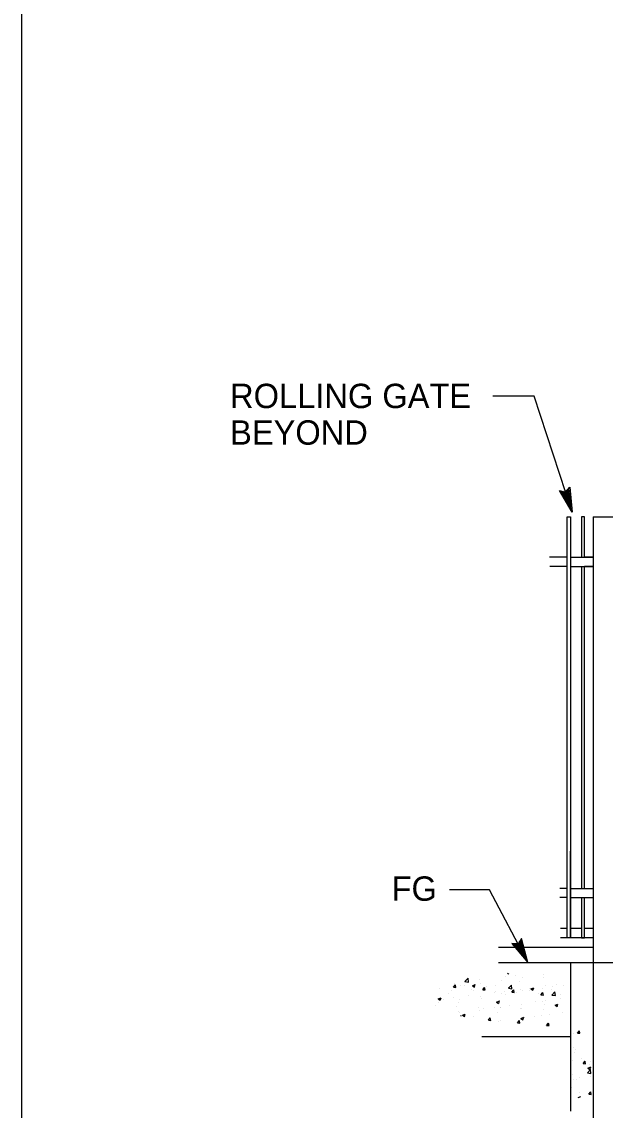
# Model space of a CAD drawing. Extents: x 6710407 to 6714861, y 1868090 to 1871317.
# Drawn here: x 6711433.8 to 6711577.3, y 1869297 to 1869564.9 of the extents above; entities that cross this region are included whole.
import ezdxf

# ---------------------------------------------------------------- set-up
doc = ezdxf.new("R2010")
doc.units = 0
for name, color, linetype in [('Erosion C (Lv35)', 7, 'Continuous'), ('G-MARK', 7, 'Continuous'), ('G-TEXT', 7, 'Continuous'), ('G-TTLB-VIEW', 7, 'Continuous'), ('Nongeo Data(60)', 7, 'Continuous')]:
    doc.layers.add(name, color=color, linetype=linetype)

# ---------------------------------------------------------------- blocks, each defined once
blk = doc.blocks.new('SC8415')
at = {"layer": 'Erosion C (Lv35)'}
for p, q in [((-1.69606, 1.76963), (-1.69579, 1.76945)), ((-1.69579, 1.76945), (-1.69573, 1.76963)), ((-1.69408, 1.76913), (-1.69408, 1.76913)), ((-1.68715, 1.76926), (-1.68715, 1.76926)), ((-1.70955, 1.76614), (-1.70906, 1.76672)), ((-1.70943, 1.76711), (-1.70943, 1.76711)), ((-1.70894, 1.76609), (-1.70906, 1.76672)), ((-1.70791, 1.76649), (-1.70791, 1.76649)), ((-1.70689, 1.76745), (-1.70689, 1.76745)), ((-1.70672, 1.76656), (-1.70672, 1.76656)), ((-1.70669, 1.76754), (-1.7059, 1.76836)), ((-1.70669, 1.76754), (-1.70579, 1.7674)), ((-1.70579, 1.7674), (-1.7059, 1.76836)), ((-1.70484, 1.76651), (-1.70412, 1.76679)), ((-1.70484, 1.76651), (-1.70433, 1.76617)), ((-1.70433, 1.76617), (-1.70412, 1.76679)), ((-1.70304, 1.76795), (-1.70304, 1.76795)), ((-1.70278, 1.76714), (-1.70278, 1.76714)), ((-1.69901, 1.76659), (-1.69901, 1.76659)), ((-1.6975, 1.7679), (-1.6975, 1.7679)), ((-1.69662, 1.7688), (-1.69662, 1.7688)), ((-1.69585, 1.76586), (-1.69506, 1.76668)), ((-1.69494, 1.76572), (-1.69506, 1.76668)), ((-1.69309, 1.7676), (-1.69309, 1.7676)), ((-1.69228, 1.76861), (-1.69228, 1.76861)), ((-1.68716, 1.76862), (-1.68716, 1.76862)), ((-1.68649, 1.76648), (-1.68649, 1.76648)), ((-1.68473, 1.76639), (-1.68473, 1.76639)), ((-1.68394, 1.76681), (-1.68394, 1.76681)), ((-1.682, 1.76664), (-1.682, 1.76664)), ((-1.71312, 1.76577), (-1.71312, 1.76577)), ((-1.71086, 1.76455), (-1.71086, 1.76455)), ((-1.71, 1.76543), (-1.71, 1.76543)), ((-1.70955, 1.76614), (-1.70894, 1.76608)), ((-1.70571, 1.76395), (-1.70571, 1.76395)), ((-1.70494, 1.76557), (-1.70494, 1.76557)), ((-1.70458, 1.7652), (-1.70458, 1.7652)), ((-1.7029, 1.76375), (-1.7029, 1.76375)), ((-1.70226, 1.7655), (-1.70177, 1.76608)), ((-1.70226, 1.7655), (-1.70165, 1.76545)), ((-1.70165, 1.76545), (-1.70177, 1.76609)), ((-1.7013, 1.76633), (-1.7013, 1.76633)), ((-1.6993, 1.76479), (-1.6993, 1.76479)), ((-1.69916, 1.76497), (-1.69916, 1.76497)), ((-1.69762, 1.76452), (-1.69762, 1.76452)), ((-1.69675, 1.76513), (-1.69675, 1.76513)), ((-1.69658, 1.76435), (-1.69658, 1.76435)), ((-1.69588, 1.7661), (-1.69588, 1.7661)), ((-1.69585, 1.76586), (-1.69494, 1.76572)), ((-1.69497, 1.76486), (-1.69449, 1.76545)), ((-1.69497, 1.76486), (-1.69437, 1.76481)), ((-1.69437, 1.76481), (-1.69448, 1.76545)), ((-1.69373, 1.76474), (-1.69373, 1.76474)), ((-1.6929, 1.76563), (-1.6929, 1.76563)), ((-1.69241, 1.76523), (-1.69241, 1.76523)), ((-1.69065, 1.76537), (-1.69065, 1.76537)), ((-1.69045, 1.76587), (-1.69045, 1.76587)), ((-1.69023, 1.7657), (-1.68952, 1.76597)), ((-1.69023, 1.7657), (-1.68973, 1.76536)), ((-1.68973, 1.76536), (-1.68952, 1.76597)), ((-1.68831, 1.76451), (-1.68831, 1.76451)), ((-1.68769, 1.76423), (-1.6872, 1.76481)), ((-1.68769, 1.76423), (-1.68708, 1.76417)), ((-1.68727, 1.76588), (-1.68727, 1.76588)), ((-1.68708, 1.76417), (-1.6872, 1.76481)), ((-1.68503, 1.76565), (-1.68503, 1.76565)), ((-1.685, 1.76418), (-1.68421, 1.765)), ((-1.685, 1.76418), (-1.6841, 1.76404)), ((-1.6841, 1.76404), (-1.68421, 1.765)), ((-1.68289, 1.76428), (-1.68289, 1.76428)), ((-1.71417, 1.76163), (-1.71417, 1.76163)), ((-1.71337, 1.76324), (-1.71266, 1.76351)), ((-1.71337, 1.76324), (-1.71287, 1.7629)), ((-1.71325, 1.76239), (-1.71325, 1.76239)), ((-1.71287, 1.7629), (-1.71266, 1.76351)), ((-1.7121, 1.7631), (-1.7121, 1.7631)), ((-1.70956, 1.76344), (-1.70956, 1.76344)), ((-1.70874, 1.7614), (-1.70874, 1.7614)), ((-1.70843, 1.76232), (-1.70843, 1.76232)), ((-1.70803, 1.7631), (-1.70803, 1.7631)), ((-1.70332, 1.76117), (-1.70332, 1.76117)), ((-1.7025, 1.76334), (-1.7025, 1.76334)), ((-1.69943, 1.76112), (-1.69943, 1.76112)), ((-1.69877, 1.76242), (-1.69806, 1.7627)), ((-1.69877, 1.76242), (-1.69827, 1.76208)), ((-1.69826, 1.76208), (-1.69806, 1.7627)), ((-1.6979, 1.76094), (-1.6979, 1.76094)), ((-1.69775, 1.76113), (-1.69775, 1.76113)), ((-1.69558, 1.76162), (-1.69558, 1.76162)), ((-1.69253, 1.76185), (-1.69253, 1.76185)), ((-1.68916, 1.76247), (-1.68916, 1.76247)), ((-1.6874, 1.7625), (-1.6874, 1.7625)), ((-1.68677, 1.76182), (-1.68677, 1.76182)), ((-1.68662, 1.7628), (-1.68662, 1.7628)), ((-1.68417, 1.76161), (-1.68346, 1.76188)), ((-1.68417, 1.76161), (-1.68366, 1.76127)), ((-1.68366, 1.76127), (-1.68346, 1.76188)), ((-1.68277, 1.76331), (-1.68277, 1.76331)), ((-1.70839, 1.75994), (-1.70839, 1.75994)), ((-1.70815, 1.75972), (-1.70815, 1.75972)), ((-1.70775, 1.75896), (-1.70765, 1.75908)), ((-1.70762, 1.7589), (-1.70765, 1.75908)), ((-1.70731, 1.75915), (-1.7066, 1.75942)), ((-1.70731, 1.75915), (-1.7068, 1.75881)), ((-1.7068, 1.75881), (-1.7066, 1.75942)), ((-1.70455, 1.75876), (-1.70455, 1.75876)), ((-1.70302, 1.76037), (-1.70302, 1.76037)), ((-1.70197, 1.76078), (-1.70197, 1.76078)), ((-1.70085, 1.75786), (-1.70036, 1.75844)), ((-1.70024, 1.75781), (-1.70036, 1.75844)), ((-1.69862, 1.75978), (-1.69862, 1.75978)), ((-1.69271, 1.75833), (-1.692, 1.75861)), ((-1.69271, 1.75833), (-1.6922, 1.75799)), ((-1.6927, 1.7608), (-1.6927, 1.7608)), ((-1.69265, 1.75847), (-1.69265, 1.75847)), ((-1.69247, 1.76071), (-1.69247, 1.76071)), ((-1.6922, 1.75799), (-1.69199, 1.75861)), ((-1.69183, 1.75846), (-1.69183, 1.75846)), ((-1.68929, 1.7588), (-1.68929, 1.7588)), ((-1.68752, 1.75912), (-1.68752, 1.75912)), ((-1.68705, 1.76048), (-1.68705, 1.76048)), ((-1.68544, 1.7593), (-1.68544, 1.7593)), ((-1.68224, 1.75988), (-1.68224, 1.75988)), ((-1.70085, 1.75786), (-1.70025, 1.7578)), ((-1.69825, 1.75762), (-1.69825, 1.75762)), ((-1.69787, 1.75775), (-1.69787, 1.75775)), ((-1.69357, 1.75722), (-1.69308, 1.7578)), ((-1.69357, 1.75722), (-1.69296, 1.75717)), ((-1.69296, 1.75717), (-1.69307, 1.75781)), ((-1.68628, 1.75658), (-1.68579, 1.75717)), ((-1.68628, 1.75658), (-1.68567, 1.75653)), ((-1.68567, 1.75653), (-1.68579, 1.75717))]:
    blk.add_line(p, q, dxfattribs=at)

msp = doc.modelspace()

# ---------------------------------------------------------------- linework, layer by layer
at = {"layer": 'G-MARK'}
for p, q in [((6711559.79, 1869472.72), (6711549.66, 1869472.72)), ((6711569.17, 1869444.2), (6711559.79, 1869472.72)), ((6711548.79, 1869351.26), (6711538.99, 1869351.26)), ((6711558.3, 1869333.31), (6711548.79, 1869351.26))]:
    msp.add_line(p, q, dxfattribs=at)
at = {"layer": 'G-TEXT'}
for p, q in [((6711569.17, 1869444.2), (6711566.03, 1869449.48)), ((6711566.03, 1869449.48), (6711566.03, 1869449.48)), ((6711566.03, 1869449.48), (6711567.55, 1869449.14)), ((6711568.73, 1869445.52), (6711566.45, 1869449.37)), ((6711568.31, 1869446.82), (6711566.83, 1869449.31)), ((6711567.55, 1869449.14), (6711568.57, 1869450.31)), ((6711567.76, 1869449.39), (6711567.88, 1869448.13)), ((6711568.03, 1869449.66), (6711568.31, 1869446.82)), ((6711568.3, 1869450), (6711568.74, 1869445.51)), ((6711568.57, 1869450.31), (6711568.57, 1869450.31)), ((6711568.57, 1869450.31), (6711569.17, 1869444.2)), ((6711567.88, 1869448.13), (6711567.25, 1869449.2)), ((6711569.17, 1869444.2), (6711569.17, 1869444.2)), ((6711555.87, 1869337.91), (6711554.31, 1869337.99)), ((6711554.31, 1869337.99), (6711554.31, 1869337.99)), ((6711554.31, 1869337.99), (6711558.3, 1869333.31)), ((6711554.72, 1869337.96), (6711557.66, 1869334.53)), ((6711555.15, 1869337.92), (6711557.01, 1869335.75)), ((6711555.54, 1869337.93), (6711556.36, 1869336.97)), ((6711556.67, 1869339.24), (6711555.87, 1869337.91)), ((6711556.36, 1869336.97), (6711556.03, 1869338.17)), ((6711557.01, 1869335.75), (6711556.24, 1869338.54)), ((6711557.65, 1869334.54), (6711556.46, 1869338.86)), ((6711558.3, 1869333.31), (6711556.67, 1869339.24)), ((6711556.67, 1869339.24), (6711556.67, 1869339.24)), ((6711558.3, 1869333.31), (6711558.3, 1869333.31))]:
    msp.add_line(p, q, dxfattribs=at)
at = {"layer": 'G-TTLB-VIEW'}
msp.add_lwpolyline([(6711433.78, 1870605.06), (6713227.53, 1870605.06), (6713227.53, 1869155.06), (6711433.78, 1869155.06)], close=True, dxfattribs=at)
at = {"layer": 'Nongeo Data(60)'}
for p, q in [((6711574.34, 1869443.04), (6711574.34, 1869383.61)), ((6711574.34, 1869443.04), (6711580.63, 1869443.04)), ((6711577.11, 1869443.04), (6711577.11, 1869443.04)), ((6711567.96, 1869433.14), (6711563.55, 1869433.14)), ((6711567.96, 1869430.85), (6711563.65, 1869430.85)), ((6711568.72, 1869433.14), (6711574.34, 1869433.14)), ((6711568.72, 1869430.85), (6711574.34, 1869430.85)), ((6711574.34, 1869433.14), (6711572.21, 1869433.14)), ((6711574.34, 1869430.85), (6711572.21, 1869430.85)), ((6711574.34, 1869383.61), (6711574.34, 1869289.73)), ((6711568.72, 1869339.41), (6711568.72, 1869360.75)), ((6711567.96, 1869351.6), (6711566.13, 1869351.6)), ((6711568.72, 1869351.6), (6711574.34, 1869351.6)), ((6711567.96, 1869349.32), (6711566.13, 1869349.32)), ((6711568.72, 1869349.32), (6711574.34, 1869349.32)), ((6711567.96, 1869341.7), (6711566.27, 1869341.7)), ((6711571.45, 1869341.7), (6711568.72, 1869341.7)), ((6711574.34, 1869341.7), (6711572.21, 1869341.7)), ((6711551.08, 1869337.14), (6711574.34, 1869337.14)), ((6711567.96, 1869339.41), (6711566.31, 1869339.41)), ((6711572.21, 1869339.41), (6711567.96, 1869339.41)), ((6711574.34, 1869339.41), (6711572.21, 1869339.41)), ((6711551.08, 1869333.31), (6711788.71, 1869333.31)), ((6711568.72, 1869333.31), (6711568.72, 1869296.74)), ((6711568.84, 1869315.49), (6711568.84, 1869315.49)), ((6711569.57, 1869315.79), (6711569.57, 1869315.79)), ((6711570.46, 1869315.98), (6711570.94, 1869316.56)), ((6711570.46, 1869315.98), (6711571.06, 1869315.93)), ((6711571.06, 1869315.93), (6711570.94, 1869316.56)), ((6711568.72, 1869315.03), (6711546.96, 1869315.03)), ((6711569.45, 1869312.46), (6711569.45, 1869312.46)), ((6711569.72, 1869311.3), (6711569.72, 1869311.3)), ((6711570, 1869312.04), (6711570, 1869312.04)), ((6711569.32, 1869309.13), (6711569.32, 1869309.13)), ((6711571.44, 1869309.64), (6711571.44, 1869309.64)), ((6711571.85, 1869308.46), (6711572.33, 1869309.04)), ((6711571.85, 1869308.46), (6711572.45, 1869308.41)), ((6711572.12, 1869309.11), (6711572.12, 1869309.11)), ((6711572.45, 1869308.41), (6711572.33, 1869309.04)), ((6711573.03, 1869307.37), (6711573.73, 1869307.64)), ((6711573.03, 1869307.37), (6711573.53, 1869307.04)), ((6711573.53, 1869307.04), (6711573.73, 1869307.64)), ((6711573.55, 1869308.3), (6711573.55, 1869308.3)), ((6711573.68, 1869308.93), (6711573.68, 1869308.93)), ((6711569.2, 1869305.8), (6711569.2, 1869305.8)), ((6711571.05, 1869304.98), (6711571.05, 1869304.98)), ((6711572.9, 1869306.2), (6711573.67, 1869307.01)), ((6711572.9, 1869306.2), (6711573.78, 1869306.06)), ((6711573.56, 1869305.31), (6711573.56, 1869305.31)), ((6711573.79, 1869306.07), (6711573.68, 1869307.01)), ((6711569.08, 1869302.47), (6711569.08, 1869302.47)), ((6711569.45, 1869304.56), (6711569.45, 1869304.56)), ((6711570.11, 1869304.61), (6711570.11, 1869304.61)), ((6711570.6, 1869300.12), (6711571.3, 1869300.39)), ((6711570.92, 1869301.37), (6711570.92, 1869301.37)), ((6711573.24, 1869300.94), (6711573.72, 1869301.51)), ((6711573.24, 1869300.94), (6711573.83, 1869300.89)), ((6711573.83, 1869300.89), (6711573.72, 1869301.52))]:
    msp.add_line(p, q, dxfattribs=at)
msp.add_lwpolyline([(6711568.72, 1869339.41), (6711567.96, 1869339.41), (6711567.96, 1869443.04), (6711568.72, 1869443.04)], close=True, dxfattribs=at)
for points in [[(6711572.21, 1869433.14), (6711572.21, 1869443.04), (6711571.45, 1869443.04), (6711571.45, 1869433.14)], [(6711571.45, 1869430.85), (6711571.45, 1869383.61)], [(6711572.21, 1869383.61), (6711572.21, 1869430.85)], [(6711571.45, 1869383.61), (6711571.45, 1869351.6)], [(6711572.21, 1869351.6), (6711572.21, 1869383.61)], [(6711571.45, 1869349.32), (6711571.45, 1869339.41)], [(6711571.45, 1869339.41), (6711572.21, 1869339.41), (6711572.21, 1869349.32)]]:
    msp.add_lwpolyline(points, dxfattribs=at)

# ---------------------------------------------------------------- block references
at = {"layer": 'Nongeo Data(60)', "xscale": 984.251968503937, "yscale": 984.251968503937}
msp.add_blockref('SC8415', (6713222.61, 1867588.95), dxfattribs=at)

# ---------------------------------------------------------------- texts
at = {"layer": 'Nongeo Data(60)'}
for s, p in [('ROLLING GATE', (6711485.02, 1869469.79)), ('BEYOND', (6711485.02, 1869460.79)), ('FG', (6711524.74, 1869348.54))]:
    msp.add_text(s, height=6, dxfattribs=at).set_placement(p)

doc.saveas('drawing.dxf')
